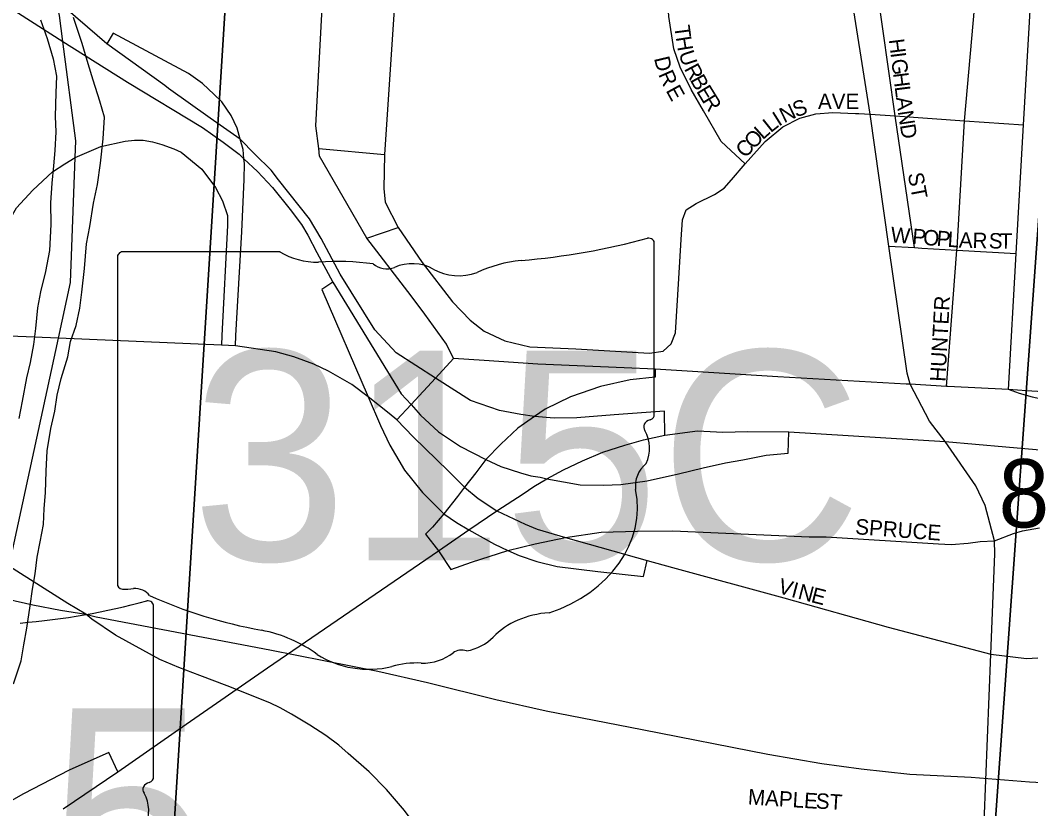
# Model space of a CAD drawing. Extents: x 0 to 34, y -6.2 to 22.
# Drawn here: x 5.605 to 6.225, y 18.6 to 19.084 of the extents above; entities that cross this region are included whole.
import ezdxf

# ---------------------------------------------------------------- set-up
doc = ezdxf.new("R2010")
doc.units = 0
for name, color, linetype in [('GM_X_City_Street', 7, 'Continuous'), ('GM_X_City_Street_Text', 7, 'Continuous'), ('GM_X_Interchange_Ramps', 7, 'Continuous'), ('GM_X_Interstate_Route', 7, 'Continuous'), ('GM_X_Major_River', 7, 'Continuous'), ('GM_X_Rail_Line', 7, 'Continuous'), ('GM_X_Section', 7, 'Continuous'), ('GM_X_Section_Text', 7, 'Continuous'), ('GM_X_State_Route', 7, 'Continuous'), ('GM_X_State_Shield', 7, 'Continuous'), ('GM_X_Township', 7, 'Continuous')]:
    doc.layers.add(name, color=color, linetype=linetype)

msp = doc.modelspace()

# ---------------------------------------------------------------- linework, layer by layer
at = {"layer": 'GM_X_City_Street'}
for points in [[(6.19591, 18.56034), (6.19665, 18.59208), (6.20072, 18.6952), (6.20307, 18.75671), (6.20288, 18.76478), (6.1973, 18.78643), (6.19155, 18.79843), (6.17255, 18.82567), (6.16294, 18.83821), (6.15118, 18.86085), (6.1493, 18.86763), (6.13803, 18.94558), (6.12654, 19.0265), (6.11342, 19.1096), (6.10394, 19.17992), (6.09467, 19.24481), (6.08497, 19.31221), (6.07265, 19.3982), (6.06886, 19.42877), (6.06015, 19.48517), (6.05243, 19.53925), (6.03434, 19.65927), (6.03319, 19.66897), (6.01654, 19.78521)], [(6.2116, 18.85765), (6.21632, 18.94117), (6.22078, 19.02006), (6.22515, 19.09727), (6.22527, 19.09939), (6.23067, 19.14721), (6.23113, 19.1709), (6.23163, 19.18959), (6.2351, 19.23709), (6.23508, 19.2678), (6.23917, 19.30215), (6.24294, 19.36217), (6.2467, 19.41741), (6.25282, 19.49355)], [(5.84906, 18.90929), (5.84278, 18.91767), (5.81754, 18.95043), (5.7886, 19.00086), (5.78803, 19.0056), (5.78638, 19.01944), (5.792, 19.12626), (5.80069, 19.29172), (5.80316, 19.32865), (5.80328, 19.33157)], [(5.84814, 19.32589), (5.83667, 19.12486), (5.82842, 19.00191), (5.82802, 18.981), (5.82892, 18.97266), (5.83687, 18.95712), (5.8515, 18.93558), (5.87028, 18.91132), (5.88113, 18.90014), (5.88964, 18.89333), (5.9023, 18.88741), (5.91775, 18.8838), (5.94587, 18.88248), (5.99108, 18.88002), (5.99946, 18.88117), (6.00439, 18.8856), (6.00702, 18.89235), (6.00916, 18.92572), (6.01048, 18.94972)], [(6.15377, 18.94467), (6.14189, 19.02555), (6.13035, 19.10802), (6.12131, 19.17724), (6.11558, 19.20468), (6.11805, 19.24054), (6.12255, 19.30571), (6.12281, 19.30948), (6.12284, 19.30998)], [(6.17342, 18.85954), (6.17986, 18.94319), (6.17997, 18.9446), (6.18456, 19.02258), (6.19162, 19.10316), (6.19435, 19.16697)], [(6.01048, 18.94972), (6.0113, 18.96172), (6.0136, 18.96781), (6.01968, 18.97175), (6.03103, 18.97734), (6.03695, 18.98112), (6.04155, 18.98622), (6.04977, 18.99608), (6.03505, 19.00973), (6.02428, 19.02864), (6.01672, 19.04162), (6.00998, 19.05544), (6.00603, 19.06662), (6.00301, 19.08653), (6.00248, 19.09564), (6.00365, 19.11462)], [(6.04977, 18.99608), (6.0621, 19.00973), (6.07299, 19.01884), (6.08338, 19.02405), (6.09317, 19.02683), (6.1037, 19.02765), (6.11766, 19.027), (6.11974, 19.02689)], [(6.11974, 19.02689), (6.12654, 19.0265), (6.14189, 19.02555), (6.18456, 19.02258), (6.22078, 19.02006)], [(5.78803, 19.0056), (5.82842, 19.00191)], [(5.81754, 18.95043), (5.83687, 18.95712)], [(6.13803, 18.94558), (6.15377, 18.94467), (6.15839, 18.94439), (6.17986, 18.94319), (6.21632, 18.94117)], [(5.87073, 18.87672), (5.86646, 18.88544), (5.85314, 18.90385), (5.84906, 18.90929)], [(6.29242, 18.85259), (6.25591, 18.85474), (6.22254, 18.85688), (6.2116, 18.85765)], [(5.83605, 18.83891), (5.84607, 18.82856), (5.86777, 18.80751), (5.87763, 18.79765), (5.88586, 18.79075), (5.89736, 18.78318), (5.91479, 18.77496), (5.92219, 18.77184), (5.93946, 18.76674), (5.98976, 18.7526), (6.00521, 18.74849), (6.07361, 18.72975), (6.13773, 18.71183), (6.20072, 18.6952)], [(6.20288, 18.76478), (6.21453, 18.76927), (6.22013, 18.7709), (6.2306, 18.7727)], [(6.09964, 18.76722), (6.16853, 18.76285), (6.17627, 18.76244), (6.18684, 18.76332), (6.19412, 18.76428), (6.20288, 18.76478)], [(6.20072, 18.6952), (6.22254, 18.69257), (6.25052, 18.6942), (6.28604, 18.7015), (6.30693, 18.7036), (6.31116, 18.70336), (6.33945, 18.70183), (6.38117, 18.69955), (6.45618, 18.69478), (6.49106, 18.69266), (6.50423, 18.69279), (6.53074, 18.6967), (6.53563, 18.6972), (6.5725, 18.70224)]]:
    msp.add_lwpolyline(points, dxfattribs=at)
at = {"layer": 'GM_X_Interchange_Ramps'}
for points in [[(5.59102, 19.09647), (5.63101, 19.07126), (5.67061, 19.0463), (5.71669, 19.01836), (5.72946, 19.00947), (5.73916, 19.00198), (5.74216, 18.99917), (5.75047, 18.99144), (5.75961, 18.98161), (5.77058, 18.96803), (5.77752, 18.95892), (5.78132, 18.95225), (5.7869, 18.94178), (5.79666, 18.92354), (5.83868, 18.85503), (5.84471, 18.84832), (5.85051, 18.84187), (5.86169, 18.83168), (5.87501, 18.82264), (5.89063, 18.81458), (5.89983, 18.81047), (5.912, 18.80653), (5.91825, 18.80472), (5.92396, 18.80381), (5.92811, 18.80274), (5.94861, 18.79918), (5.96282, 18.79884), (5.97343, 18.79936), (5.9898, 18.80166), (6.00892, 18.80581), (6.02409, 18.80955), (6.03789, 18.8127), (6.04853, 18.81448), (6.06272, 18.81724), (6.07632, 18.81862), (6.07662, 18.83173)], [(6.00061, 18.82954), (6.00028, 18.84434), (5.96937, 18.84204), (5.94653, 18.84023), (5.93255, 18.84006), (5.92055, 18.84105), (5.91216, 18.8422), (5.89901, 18.84483), (5.88126, 18.85091), (5.85978, 18.86466), (5.83555, 18.88018), (5.8224, 18.89415), (5.80122, 18.92842), (5.78951, 18.95038), (5.78243, 18.96232), (5.76341, 18.98637), (5.75888, 18.99221), (5.74882, 19.00208), (5.73982, 19.01115), (5.72143, 19.02417), (5.69574, 19.04238), (5.69359, 19.04417), (5.65801, 19.06966), (5.62696, 19.09675)], [(5.73696, 18.88436), (5.73722, 18.89086), (5.74091, 18.95432), (5.74228, 18.98645), (5.74243, 18.99636), (5.74216, 18.99917), (5.74162, 19.00487), (5.73982, 19.01115), (5.73791, 19.0179), (5.7343, 19.0257), (5.72859, 19.03407), (5.72396, 19.03865), (5.7166, 19.04543), (5.70808, 19.05159), (5.66194, 19.07631), (5.65801, 19.06966)], [(5.57657, 18.92699), (5.58399, 18.92621), (5.59195, 18.95061), (5.60256, 18.96903), (5.61253, 18.97986), (5.62466, 18.99113), (5.63218, 18.9961), (5.63858, 18.99997), (5.65422, 19.00672), (5.66917, 19.00993), (5.67489, 19.01065), (5.68029, 19.01054), (5.68601, 19.00952), (5.69173, 19.00789), (5.69907, 19.00524), (5.70366, 19.00319), (5.71631, 18.99288), (5.72459, 18.98166), (5.72892, 18.97344), (5.73198, 18.96446), (5.73208, 18.9583), (5.72853, 18.89072), (5.72828, 18.8849)], [(5.79666, 18.92354), (5.7899, 18.91891), (5.81834, 18.85321), (5.82602, 18.83546), (5.83177, 18.82346), (5.84064, 18.80817), (5.85183, 18.79436), (5.86482, 18.78138), (5.87271, 18.77611), (5.88027, 18.77151), (5.89588, 18.76263), (5.90411, 18.75885), (5.91118, 18.75573), (5.92203, 18.75211), (5.93452, 18.74898), (5.95935, 18.74603), (5.98746, 18.7429), (5.98976, 18.7526)], [(5.99458, 18.87006), (5.99454, 18.86524), (5.97926, 18.86365), (5.96112, 18.85951), (5.94266, 18.85315), (5.92706, 18.84551), (5.92055, 18.84105), (5.91036, 18.83398), (5.89983, 18.82412), (5.89063, 18.81458), (5.88454, 18.80653), (5.87763, 18.79765), (5.8732, 18.7919), (5.86482, 18.78138), (5.85791, 18.77315), (5.85351, 18.76884), (5.86169, 18.75868)], [(5.86169, 18.75868), (5.86925, 18.74718), (5.88175, 18.75162), (5.90411, 18.75885), (5.92103, 18.76293), (5.93946, 18.76674), (5.96148, 18.77003), (5.98385, 18.77069), (6.00538, 18.77085), (6.08906, 18.76723), (6.09964, 18.76722)], [(5.66473, 18.62299), (5.65922, 18.63482), (5.63478, 18.62396), (5.60672, 18.60948), (5.58952, 18.59997), (5.57414, 18.58776), (5.55906, 18.57201), (5.54699, 18.55743), (5.53839, 18.5434), (5.53325, 18.53226), (5.52999, 18.52453), (5.52616, 18.51353), (5.52275, 18.49858), (5.52123, 18.49194), (5.51892, 18.48186), (5.51802, 18.4538), (5.523, 18.42619), (5.53499, 18.39021), (5.53567, 18.38817), (5.56583, 18.32231), (5.60672, 18.2343), (5.61521, 18.23758)]]:
    msp.add_lwpolyline(points, dxfattribs=at)
at = {"layer": 'GM_X_Interstate_Route'}
msp.add_lwpolyline([(5.6311, 18.60032), (5.66473, 18.62299), (5.70672, 18.65227), (5.75654, 18.6868), (5.86169, 18.75868), (5.88027, 18.77151), (5.89736, 18.78318), (5.91348, 18.7937), (5.92022, 18.79814), (5.92811, 18.80274), (5.93831, 18.80834), (5.94997, 18.81376), (5.96247, 18.81919), (5.97595, 18.82346), (5.98746, 18.82667), (6.00061, 18.82954), (6.02051, 18.83217), (6.03612, 18.83145), (6.0513, 18.83184), (6.07662, 18.83173), (6.17255, 18.82567), (6.22858, 18.82086), (6.31182, 18.81571), (6.32716, 18.81442)], dxfattribs=at)
at = {"layer": 'GM_X_Major_River'}
for points in [[(5.6007, 18.67703), (5.60533, 18.69104), (5.60691, 18.7009), (5.60886, 18.71113), (5.61084, 18.72478), (5.61241, 18.73502), (5.61398, 18.7445), (5.61518, 18.75473), (5.61713, 18.76421), (5.61909, 18.77482), (5.61953, 18.78469), (5.62034, 18.79417), (5.6208, 18.80745), (5.62125, 18.81997), (5.62361, 18.83362), (5.62594, 18.84423), (5.62752, 18.85408), (5.62985, 18.86432), (5.63409, 18.87757), (5.63567, 18.88705), (5.63914, 18.8969), (5.64147, 18.90751), (5.64267, 18.91737), (5.64427, 18.93178), (5.64549, 18.94695), (5.64745, 18.95756), (5.64981, 18.97197), (5.65215, 18.98334), (5.65412, 18.99661), (5.65573, 19.0114), (5.65656, 19.02468), (5.65359, 19.03456), (5.6495, 19.04748), (5.64653, 19.05737), (5.64281, 19.06991), (5.6376, 19.08588)], [(5.61714, 19.08449), (5.62124, 19.07308), (5.62495, 19.06053), (5.62716, 19.0499), (5.62672, 19.03965), (5.62626, 19.02523), (5.62658, 19.01574), (5.62613, 19.00436), (5.62532, 18.99488), (5.62412, 18.98426), (5.62329, 18.97212), (5.62359, 18.95884), (5.62274, 18.94291), (5.62039, 18.93002), (5.61729, 18.91752), (5.61533, 18.90766), (5.61412, 18.89515), (5.61293, 18.88529), (5.61097, 18.87429), (5.60864, 18.86482), (5.6059, 18.85042), (5.60395, 18.8398)]]:
    msp.add_lwpolyline(points, dxfattribs=at)
at = {"layer": 'GM_X_Rail_Line'}
for points in [[(5.64517, 18.71967), (5.63403, 18.72622), (5.57338, 18.76459), (5.5538, 18.77907), (5.53597, 18.79499), (5.5226, 18.80948), (5.50684, 18.83033), (5.49553, 18.8488), (5.48742, 18.86535), (5.48153, 18.88016), (5.47595, 18.89671), (5.46863, 18.92648), (5.46179, 18.96102), (5.42135, 19.16224), (5.41803, 19.17928), (5.39525, 19.29166), (5.38649, 19.33368), (5.31231, 19.70061), (5.30783, 19.72433)], [(4.66612, 18.90501), (5.42425, 18.76083), (5.55097, 18.73931), (5.61258, 18.72544), (5.62948, 18.72221), (5.64517, 18.71967)], [(5.64517, 18.71967), (5.65143, 18.71821), (5.75808, 18.69787)], [(5.73175, 18.67584), (5.71507, 18.68213), (5.70209, 18.68696), (5.6906, 18.69201), (5.66331, 18.70693), (5.64876, 18.71663), (5.64517, 18.71967)], [(5.75808, 18.69787), (5.82431, 18.68469), (5.85492, 18.67773), (5.89679, 18.66743), (5.92779, 18.66046), (5.98664, 18.64892), (6.0638, 18.63395), (6.09699, 18.62803), (6.12113, 18.62489), (6.15088, 18.62155), (6.18865, 18.61964), (6.22433, 18.61678), (6.30502, 18.61268), (6.38036, 18.60848), (6.39229, 18.60829), (6.43406, 18.60572), (6.45285, 18.60486)], [(5.96546, 18.31843), (5.95021, 18.3553), (5.93797, 18.38526), (5.92732, 18.41165), (5.92215, 18.42405), (5.90467, 18.46736), (5.88504, 18.51504), (5.87463, 18.54039), (5.87058, 18.55009), (5.86316, 18.56513), (5.85584, 18.57796), (5.84958, 18.58747), (5.84067, 18.59932), (5.82965, 18.61223), (5.81901, 18.62303), (5.8061, 18.63435), (5.80036, 18.6394), (5.79244, 18.64522), (5.78255, 18.65163), (5.77138, 18.65843), (5.76428, 18.66235), (5.75802, 18.66537), (5.73175, 18.67584)]]:
    msp.add_lwpolyline(points, dxfattribs=at)
at = {"layer": 'GM_X_Section'}
for points in [[(5.23224, 19.35957), (5.74527, 19.32804), (5.6843, 18.35147), (5.42283, 18.36869), (5.41773, 18.36902), (5.19797, 18.38488), (5.17024, 18.38679)], [(6.25432, 19.30018), (6.18322, 18.31219), (5.72103, 18.34896), (5.6843, 18.35147), (5.74527, 19.32804)], [(6.76078, 19.26937), (6.6863, 18.2758), (6.68124, 18.27598), (6.18322, 18.31219), (6.25432, 19.30018), (6.54767, 19.28066)]]:
    msp.add_lwpolyline(points, close=True, dxfattribs=at)
at = {"layer": 'GM_X_State_Route'}
for points in [[(5.83124, 18.8428), (5.81834, 18.85321), (5.80843, 18.86078), (5.79396, 18.86883), (5.78511, 18.87325), (5.77275, 18.87771), (5.76179, 18.88074), (5.73696, 18.88436), (5.72828, 18.8849), (5.62821, 18.88915), (5.59837, 18.8903), (5.5719, 18.89208), (5.57182, 18.89208)], [(5.88963, 18.87541), (5.87073, 18.87672), (5.85978, 18.86466), (5.84471, 18.84832), (5.83605, 18.83891), (5.83124, 18.8428)], [(5.97549, 18.87087), (5.92252, 18.87313), (5.88963, 18.87541)], [(6.14865, 18.86099), (6.06987, 18.86543), (5.99458, 18.87006), (5.97549, 18.87087)], [(6.23574, 18.85071), (6.2262, 18.85285), (6.21828, 18.85524), (6.2116, 18.85765), (6.17439, 18.85948), (6.17342, 18.85954), (6.15118, 18.86085), (6.14865, 18.86099)]]:
    msp.add_lwpolyline(points, dxfattribs=at)
at = {"layer": 'GM_X_State_Shield'}
for p, q in [((5.76428, 18.94215), (5.66776, 18.94215)), ((5.99409, 18.84243), (5.99409, 18.94711)), ((5.66451, 18.93871), (5.66451, 18.73859)), ((5.99406, 18.84245), (5.99409, 18.84243)), ((5.6866, 18.61993), (5.6866, 18.72461)), ((5.68656, 18.61995), (5.6866, 18.61993))]:
    msp.add_line(p, q, dxfattribs=at)
for centre, major_axis, start_param, end_param in [((5.87669, 19.21498), (0.34952, 0), 4.814394, 5.042369), ((5.99044, 18.94755), (0.00367, 0), 6.141152, 7.989035), ((5.66829, 18.93914), (0.00382, 0), 1.712693, 3.28349), ((5.78726, 18.96538), (0.03703, 0), 4.042523, 4.731795), ((5.79954, 18.8298), (0.13295, 0), 1.404758, 1.657858), ((5.84541, 18.91704), (0.02221, 0), 0.950623, 2.079405), ((5.92127, 18.88103), (0.07032, 0), 1.699011, 2.107814), ((5.82973, 18.94017), (0.01068, 0), 3.836095, 5.185415), ((5.87408, 18.94877), (0.02672, 0), 4.081561, 5.145723), ((5.99325, 18.83474), (0.00568, 0), 1.883978, 3.671073), ((5.99018, 18.84202), (0.00393, 0), 5.05454, 6.418171), ((5.95712, 18.82151), (0.03409, 0), 5.934695, 6.695948), ((6.00724, 18.79862), (0.0248, 0), 2.387724, 3.262537), ((5.89627, 18.7853), (0.08742, 0), 5.101752, 6.440018), ((5.66832, 18.73815), (0.00385, 0), 3.00124, 4.508301), ((5.66891, 18.75862), (0.0294, 0), 4.665946, 4.897461), ((5.67492, 18.72704), (0.0106, 0), 0.519207, 1.627899), ((5.80875, 18.90684), (0.2524, 0), 4.195997, 4.488961), ((5.56919, 18.99248), (0.34952, 0), 4.814394, 5.042369), ((5.68294, 18.72505), (0.00367, 0), 6.141152, 7.989035), ((5.93313, 18.68241), (0.04788, 0), 1.647645, 2.488434), ((5.7335, 18.64868), (0.07897, 0), 0.823519, 1.323587), ((5.87247, 18.71919), (0.02824, 0), 4.937069, 5.64225), ((5.81891, 18.72605), (0.05011, 0), 4.026481, 4.996735), ((5.85152, 18.71106), (0.0267, 0), 4.691044, 5.507374), ((5.87568, 18.69168), (0.00752, 0), 1.147584, 2.315152), ((5.84786, 18.65686), (0.04118, 0), 1.495662, 1.94098), ((5.68268, 18.61952), (0.00393, 0), 5.05454, 6.418171), ((5.68575, 18.61224), (0.00568, 0), 1.883978, 3.671073), ((5.64962, 18.59901), (0.03409, 0), 5.934695, 6.695948)]:
    msp.add_ellipse(centre, major_axis=major_axis, ratio=0.8, start_param=start_param, end_param=end_param, dxfattribs=at)
at = {"layer": 'GM_X_Township'}
msp.add_lwpolyline([(5.58758, 18.70211), (5.62821, 18.88915), (5.63563, 18.9233), (5.63858, 18.99997), (5.63897, 19.01026), (5.63101, 19.07126), (5.62893, 19.08718), (5.62696, 19.09675), (5.61723, 19.14403), (5.60384, 19.26108)], dxfattribs=at)

# ---------------------------------------------------------------- texts
at = {"layer": 'GM_X_City_Street_Text'}
for s, rotation, p in [('T', 277.39609, (6.00635, 19.08062)), ('H', 279.01878, (6.00725, 19.07373)), ('H', 277.144, (6.13801, 19.07233)), ('D', 283.27808, (5.99387, 19.06088)), ('U', 288.11653, (6.00893, 19.06393)), ('I', 277.10793, (6.13905, 19.06407)), ('G', 277.14182, (6.13956, 19.05993)), ('R', 293.66762, (5.99637, 19.05103)), ('R', 297.6228, (6.01218, 19.05446)), ('B', 298.90663, (6.01577, 19.04761)), ('H', 277.14182, (6.1406, 19.05166)), ('E', 298.84239, (6.00094, 19.04112)), ('E', 301.34333, (6.0196, 19.04067)), ('L', 277.14874, (6.14163, 19.04339)), ('R', 301.74168, (6.02311, 19.03492)), ('S', 20.83743, (6.08111, 19.02443)), ('AVE', 0.00001, (6.09457, 19.02973)), ('A', 277.17693, (6.14247, 19.03677)), ('N', 25.60711, (6.07378, 19.02091)), ('L', 38.61288, (6.06552, 19.01484)), ('I', 32.12585, (6.0705, 19.01883)), ('N', 278.63905, (6.14354, 19.02824)), ('O', 46.23663, (6.05502, 19.00462)), ('L', 41.59723, (6.06064, 19.0105)), ('D', 279.42949, (6.14482, 19.01986)), ('C', 47.00925, (6.04993, 18.99916)), ('ST', 280.61224, (6.14966, 18.98994)), ('W', 355.35503, (6.13889, 18.94806)), ('P', 355.34181, (6.15218, 18.94698)), ('O', 355.33981, (6.15882, 18.94644)), ('P', 355.34181, (6.16713, 18.94576)), ('L', 356.21628, (6.17393, 18.94521)), ('A', 358.22509, (6.18095, 18.94475)), ('R', 358.61607, (6.18934, 18.94449)), ('S', 358.60681, (6.19934, 18.94425)), ('T', 358.60681, (6.20601, 18.94409)), ('HUNTER', 86.93128, (6.17279, 18.86221)), ('SPRUCE', 355.60354, (6.11721, 18.76889)), ('V', 343.32798, (6.06938, 18.73295)), ('I', 345.12796, (6.07767, 18.73047)), ('N', 345.41722, (6.08174, 18.72939)), ('E', 345.46355, (6.08982, 18.72728)), ('MAPLE', 356.34985, (6.05135, 18.60306)), ('ST', 356.42622, (6.09302, 18.60056))]:
    msp.add_text(s, height=0.00947, rotation=rotation, dxfattribs=at).set_placement(p)
at = {"layer": 'GM_X_Section_Text'}
msp.add_text('8', height=0.04186, rotation=0.00001, dxfattribs=at).set_placement((6.20541, 18.77301))
at = {"layer": 'GM_X_State_Shield'}
for s, height, p in [('315C', 0.128788, (5.70988, 18.7527)), ('315', 0.131836, (5.4261, 18.5302))]:
    msp.add_text(s, height=height, dxfattribs=at).set_placement(p)

doc.saveas('drawing.dxf')
